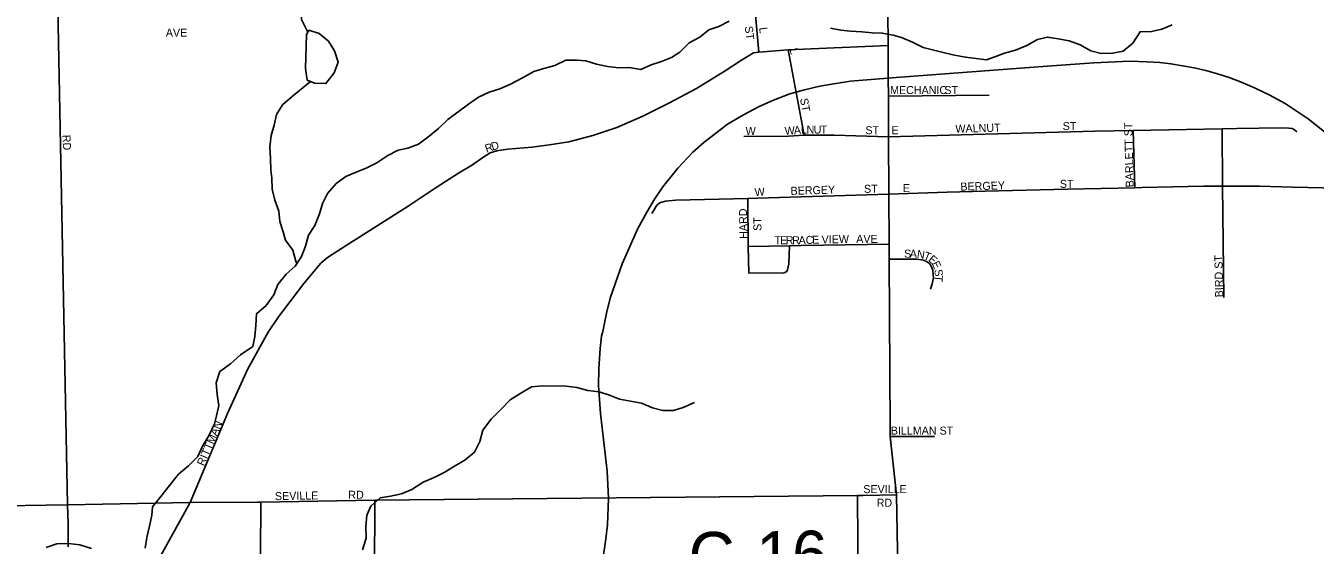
# Model space of a CAD drawing. Extents: x 1985906 to 2277390, y 930619 to 1324581.
# Drawn here: x 2175713 to 2183767, y 1097169 to 1100410 of the extents above; entities that cross this region are included whole.
import ezdxf

# ---------------------------------------------------------------- set-up
doc = ezdxf.new("R2010")
doc.units = 0
for name, color, linetype in [('GM_X_City_Street', 7, 'Continuous'), ('GM_X_City_Street_Text', 7, 'Continuous'), ('GM_X_Corporation', 7, 'Continuous'), ('GM_X_County_Road', 7, 'Continuous'), ('GM_X_County_Road_Text', 7, 'Continuous'), ('GM_X_Minor_Lake', 7, 'Continuous'), ('GM_X_Minor_River', 7, 'Continuous'), ('GM_X_Rail_Line', 7, 'Continuous'), ('GM_X_State_Route', 7, 'Continuous')]:
    doc.layers.add(name, color=color, linetype=linetype)

msp = doc.modelspace()

# ---------------------------------------------------------------- linework, layer by layer
at = {"layer": 'GM_X_City_Street'}
for points in [[(2175977.1, 1097159), (2175977.1, 1097302.5), (2175974.4, 1097421.8), (2175914.9, 1100415.2), (2175913.7, 1100642.5), (2175911.2, 1101015.6), (2175898.9, 1102898.1)], [(2180290.9, 1100247), (2180267.3, 1100522.1)], [(2178850.7, 1099651.8), (2178874.2, 1099653.8), (2178984.4, 1099668.4), (2179104.5, 1099687), (2179254.7, 1099725.9), (2179404.8, 1099776.8), (2179566.8, 1099845.9), (2179728.8, 1099927), (2179902.7, 1100020.2), (2180080.6, 1100129.6), (2180182.5, 1100196.3), (2180258.5, 1100240.9), (2180290.9, 1100247), (2180474.7, 1100259.7), (2181099, 1100287)], [(2180575.4, 1099728), (2180474.7, 1100259.7)], [(2181100.7, 1099971.7), (2181730.7, 1099976.6)], [(2180198.7, 1099720.3), (2180477.2, 1099721.6), (2180575.4, 1099728), (2180649.5, 1099728.5), (2180761.8, 1099729), (2181102, 1099718.5)], [(2181102, 1099718.5), (2182391.1, 1099752.8), (2182629.5, 1099757.2), (2183184.5, 1099767.5), (2183276.4, 1099769.2), (2183277.6, 1099769.2)], [(2182639.1, 1099400.3), (2182629.5, 1099757.2)], [(2183195.3, 1098714), (2183188.2, 1099410.3), (2183184.5, 1099767.5)], [(2183277.6, 1099769.2), (2183553.4, 1099774.3), (2183601.5, 1099772.5), (2183621.6, 1099768.6), (2183637.7, 1099760.6), (2183651.8, 1099748.7)], [(2176740.4, 1097435.7), (2176973.5, 1097991.6), (2177100.6, 1098269.4), (2177227.8, 1098499), (2177291.5, 1098593.7), (2177449, 1098801.3), (2177556.6, 1098928.4), (2177598.5, 1098964.8), (2177714.5, 1099039.6), (2178102.2, 1099284.5), (2178270.1, 1099397.8), (2178416, 1099490.9), (2178503.9, 1099543.6), (2178567.8, 1099588.1), (2178613.8, 1099618.4), (2178655.8, 1099630.7), (2178721.9, 1099641), (2178826.9, 1099649.8), (2178850.7, 1099651.8)], [(2181103.9, 1099359), (2181468.8, 1099372.7), (2181705.3, 1099377.9), (2182220.3, 1099390.4), (2182639.1, 1099400.3), (2182685.2, 1099401.4), (2183068, 1099410.4), (2183188.2, 1099410.3), (2183418.7, 1099410.1), (2183625.2, 1099403), (2183909.8, 1099396.3)], [(2179623.6, 1099239.5), (2179639.5, 1099265.7), (2179651.4, 1099285.8), (2179661.4, 1099297.9), (2179677.4, 1099308), (2179709.4, 1099316.2), (2179773.5, 1099322.6), (2180222.4, 1099333.5), (2180282.5, 1099335), (2181103.9, 1099359)], [(2180225.7, 1099033.4), (2180222.4, 1099333.5)], [(2180225.7, 1099033.4), (2180482.2, 1099037.6), (2180555.7, 1099038.7), (2180555.7, 1099038.7)], [(2180225.7, 1099033.4), (2180228.4, 1098868.7), (2180436.9, 1098867.7), (2180450.9, 1098869.8), (2180466.9, 1098877.9), (2180470.9, 1098887.9), (2180478.7, 1098924.1), (2180482.2, 1099037.6)], [(2180555.7, 1099038.7), (2181105.7, 1099047.6)], [(2181106.2, 1098953.2), (2181278.3, 1098954), (2181310.4, 1098950.2), (2181318.2, 1098947.4)], [(2181318.2, 1098947.4), (2181319.7, 1098946.9), (2181338.5, 1098940.3), (2181358.6, 1098926.3), (2181368.7, 1098910.2), (2181378.8, 1098886.2), (2181380.9, 1098856.1), (2181383, 1098838), (2181375.2, 1098799.8), (2181363.3, 1098767.6)], [(2181112.5, 1097848.4), (2181389.4, 1097847.7)], [(2180940.7, 1097479.2), (2181150.7, 1097483.1)], [(2170808.8, 1097313), (2174647.3, 1097399.5), (2175974.4, 1097421.8), (2176740.4, 1097435.7)], [(2177160.4, 1097437.1), (2177181.4, 1097437.2), (2177893.7, 1097450), (2177895.4, 1097450)]]:
    msp.add_lwpolyline(points, dxfattribs=at)
at = {"layer": 'GM_X_Corporation'}
msp.add_lwpolyline([(2180916.7, 1096313.5), (2180907.6, 1097478.5), (2177893.7, 1097450), (2177889.7, 1096546)], dxfattribs=at)
msp.add_lwpolyline([(2175978.7, 1096917.4), (2175981.7, 1096699.7), (2175996.9, 1096002.6), (2176040.3, 1096131), (2177173.4, 1096131.6), (2177181.4, 1097437.2), (2176740.4, 1097435.7), (2176449, 1096908.4)], close=True, dxfattribs=at)
at = {"layer": 'GM_X_County_Road'}
for points in [[(2177895.4, 1097450), (2180907.6, 1097478.5), (2180940.7, 1097479.2)], [(2176447.2, 1096905.1), (2176449, 1096908.4), (2176740.4, 1097435.7)], [(2176740.4, 1097435.7), (2177160.4, 1097437.1)]]:
    msp.add_lwpolyline(points, dxfattribs=at)
at = {"layer": 'GM_X_Minor_Lake'}
for points in [[(2177482, 1100382.8), (2177466.3, 1100356.5), (2177465.1, 1100284.1), (2177461.8, 1100213.8), (2177460.6, 1100143.4), (2177471.5, 1100071.3)], [(2177482, 1100382.8), (2177466.3, 1100356.5), (2177465.1, 1100284.1), (2177461.8, 1100213.8), (2177460.6, 1100143.4), (2177471.5, 1100071.2)], [(2177471.5, 1100071.3), (2177515.8, 1100051.6), (2177588.1, 1100050.4), (2177639.5, 1100117.3), (2177664.9, 1100183.9), (2177642, 1100254), (2177603.2, 1100313.8), (2177546.5, 1100363.4), (2177482, 1100382.8)], [(2177471.5, 1100071.3), (2177515.8, 1100051.6), (2177588.1, 1100050.4), (2177639.5, 1100117.3), (2177664.9, 1100183.9), (2177642, 1100254), (2177603.2, 1100313.8), (2177546.5, 1100363.4), (2177482, 1100382.8)]]:
    msp.add_lwpolyline(points, dxfattribs=at)
at = {"layer": 'GM_X_Minor_River'}
for points in [[(2177914.1, 1101194.4), (2177838.9, 1101136.2), (2177787.5, 1101067.3), (2177735.9, 1101012.5), (2177674.4, 1100947.5), (2177620.9, 1100888.6), (2177561.4, 1100825.6), (2177501.8, 1100768.7), (2177440.2, 1100709.8), (2177425, 1100641.3), (2177425.5, 1100591.1), (2177430.3, 1100522.8), (2177435.1, 1100450.5), (2177474.6, 1100370.2)], [(2176458.4, 1097150.6), (2176469.7, 1097217), (2176487, 1097287.6), (2176500.2, 1097356), (2176505.7, 1097408.3), (2176557.1, 1097473.2), (2176610.6, 1097542.1), (2176668, 1097613.1), (2176729.6, 1097664), (2176787.2, 1097722.9), (2176818.5, 1097791.6), (2176857.9, 1097856.3), (2176891.3, 1097927), (2176904.8, 1097977.4), (2176918.1, 1098041.8), (2176909.3, 1098110), (2176902.5, 1098182.3), (2176925.8, 1098252.8), (2176991.5, 1098301.8), (2177055.1, 1098356.8), (2177130.7, 1098409.9), (2177144.1, 1098472.3), (2177149.4, 1098540.7), (2177154.6, 1098613.1), (2177214.2, 1098664), (2177263.6, 1098730.8), (2177287, 1098795.4), (2177340.5, 1098860.3), (2177396.1, 1098911.1), (2177435.6, 1098971.8), (2177460.9, 1099034.4), (2177478.2, 1099104.9), (2177517.7, 1099163.6), (2177547, 1099236.3), (2177566.4, 1099300.8), (2177597.8, 1099363.4), (2177651.3, 1099426.3), (2177713, 1099469.2), (2177776.9, 1099498.1), (2177842.8, 1099525), (2177906.7, 1099555.8), (2177974.5, 1099600.8), (2178038.3, 1099633.6), (2178100.4, 1099646.4), (2178166.4, 1099671.3), (2178232, 1099722.2), (2178291.7, 1099769.1), (2178349.3, 1099826), (2178413, 1099873), (2178478.7, 1099921.9), (2178540.4, 1099964.8), (2178608.3, 1099995.7), (2178674.3, 1100016.6), (2178740.2, 1100045.4), (2178816, 1100086.5), (2178885.8, 1100125.4), (2178949.8, 1100144.2), (2179017.9, 1100163.1), (2179085.7, 1100196), (2179158, 1100196.8), (2179210.2, 1100191.4), (2179278.7, 1100172.1), (2179347.1, 1100156.8), (2179417.4, 1100147.5), (2179481.6, 1100150.3), (2179554, 1100137), (2179619.9, 1100167.9), (2179683.9, 1100188.7), (2179745.9, 1100213.5), (2179797.7, 1100246.3), (2179857.2, 1100305.2), (2179923.1, 1100340.1), (2179978.8, 1100384.9), (2180042.8, 1100405.8), (2180106.6, 1100438.6)], [(2182872.6, 1100415.7), (2182808.7, 1100388.9), (2182744.6, 1100374.1), (2182672.4, 1100373.3), (2182627, 1100302.4), (2182567.4, 1100251.5), (2182501.2, 1100240.7), (2182429, 1100237.9), (2182364.6, 1100253.3), (2182298, 1100292.7), (2182229.5, 1100316), (2182161.1, 1100329.3), (2182094.7, 1100340.6), (2182032.7, 1100325.8), (2181964.9, 1100286.9), (2181894.9, 1100258), (2181826.9, 1100239.1), (2181764.9, 1100216.3), (2181713, 1100197.7), (2181648.6, 1100207), (2181582.3, 1100214.3), (2181513.9, 1100227.5), (2181451.6, 1100240.9), (2181318.7, 1100275.6), (2181252.1, 1100309), (2181183.5, 1100338.3), (2181131.2, 1100351.8), (2181062.8, 1100365.1), (2180998.6, 1100366.3), (2180934.3, 1100373.7), (2180864, 1100376.9), (2180803.7, 1100384.2), (2180739.3, 1100395.6)], [(2177406.1, 1098926.6), (2177399.8, 1098941.3), (2177381, 1099009.4), (2177336.1, 1099073.2), (2177321.5, 1099125.3), (2177300.7, 1099189.3), (2177293.9, 1099253.5), (2177269.1, 1099321.6), (2177252.2, 1099391.7), (2177249.5, 1099460), (2177244.9, 1099510.1), (2177242.1, 1099582.4), (2177237.3, 1099654.7), (2177246.5, 1099725.1), (2177263.9, 1099789.6), (2177279.2, 1099856.1), (2177316.6, 1099916.8), (2177376.3, 1099969.7), (2177490.8, 1100062.7)], [(2177817.3, 1097139.9), (2177838.5, 1097212.5), (2177837.7, 1097284.8), (2177843, 1097357.2), (2177868.4, 1097413.7), (2177926, 1097464.6), (2177992.2, 1097475.4), (2178060.2, 1097490.2), (2178124.2, 1097517.1), (2178195.9, 1097562.1), (2178263.8, 1097591), (2178325.7, 1097623.8), (2178391.5, 1097662.7), (2178455.3, 1097699.6), (2178516.9, 1097750.5), (2178548.3, 1097817.2), (2178567.6, 1097887.7), (2178621, 1097956.6), (2178680.6, 1098015.6), (2178738.1, 1098076.5), (2178805.9, 1098117.5), (2178871.7, 1098156.4), (2178939.8, 1098163.2), (2179088.4, 1098160.8), (2179154.7, 1098153.6), (2179223.2, 1098134.2), (2179295.5, 1098127), (2179360, 1098105.7), (2179422.4, 1098080.2), (2179490.8, 1098067), (2179559.2, 1098055.7), (2179627.8, 1098026.3), (2179692.2, 1098009), (2179758.4, 1098009.7), (2179818.4, 1098028.5), (2179890.3, 1098059.4)], [(2175840.2, 1097155.6), (2175908.1, 1097178.5), (2175980.4, 1097179.3), (2176050.7, 1097172.1), (2176123.2, 1097148.8)]]:
    msp.add_lwpolyline(points, dxfattribs=at)
at = {"layer": 'GM_X_Rail_Line'}
msp.add_lwpolyline([(2179318.6, 1097096.3), (2179333.8, 1097192.2), (2179346.3, 1097297), (2179352.6, 1097463), (2179344.3, 1097631.8), (2179301.9, 1097990.1), (2179290.7, 1098163.7), (2179291.5, 1098272.1), (2179300.5, 1098397.1), (2179309.5, 1098472.8), (2179316.5, 1098503.3), (2179339.4, 1098617.9), (2179363.9, 1098709.8), (2179438, 1098924.2), (2179535.5, 1099146.1), (2179592.9, 1099247.8), (2179640.1, 1099327.7), (2179692.9, 1099406.2), (2179785.2, 1099521.4), (2179880.1, 1099622.4), (2179948.5, 1099682.6), (2180095.7, 1099795.8), (2180195.7, 1099855.5), (2180292.9, 1099907.6), (2180382.5, 1099947.2), (2180486, 1099986), (2180577, 1100011.7), (2180672.8, 1100034), (2180759.6, 1100049.2), (2180864.5, 1100065.2), (2181148.5, 1100088.8), (2182093, 1100159), (2182383.3, 1100179.8), (2182608.3, 1100190), (2182715.9, 1100186.7), (2182795.1, 1100181.9), (2182865.3, 1100172.9), (2182938.2, 1100161.7), (2183011.1, 1100148.6), (2183083.3, 1100131.9), (2183155.5, 1100110.4), (2183228.5, 1100088.1), (2183300, 1100061), (2183386.8, 1100023.5), (2183479.9, 1099979.8), (2183578.8, 1099926.5), (2183721.5, 1099829.8), (2183824.3, 1099747.8)], dxfattribs=at)
at = {"layer": 'GM_X_State_Route'}
for points in [[(2181099, 1100287), (2181097.8, 1100499.9)], [(2181100.1, 1100080.8), (2181099.2, 1100234.5), (2181099, 1100287)], [(2181112.2, 1097898.5), (2181106.2, 1098953.2), (2181105.7, 1099047.6), (2181103.9, 1099359), (2181102, 1099718.5), (2181100.7, 1099971.7), (2181100.1, 1100080.8)], [(2181150.7, 1097483.1), (2181112.5, 1097848.4), (2181112.4, 1097871.1), (2181112.2, 1097898.5)], [(2181171.4, 1096320.4), (2181171.4, 1096320.4), (2181150.7, 1097483.1)]]:
    msp.add_lwpolyline(points, dxfattribs=at)

# ---------------------------------------------------------------- texts
at = {"layer": 'GM_X_City_Street_Text'}
for s, rotation, p in [('AVE', 0.00001, (2176588, 1100342.8)), ('ST', 277.13512, (2180203.6, 1100405.5)), ('L', 277.14856, (2180293.3, 1100398.5)), ('L', 285.93716, (2180482.2, 1100263.6)), ('MECHANIC', 0.00001, (2181111.2, 1099984.4)), ('ST', 0.00001, (2181450, 1099984.4)), ('ST', 280.61472, (2180548.5, 1099954.7)), ('ST', 0.00001, (2182189.2, 1099760)), ('BARLETT ST', 91.39907, (2182633, 1099402.8)), ('RD', 273.01159, (2175941.8, 1099729.1)), ('W', 0.00001, (2180209.2, 1099729.2)), ('W', 4.17306, (2180454.9, 1099729.2)), ('A', 4.20239, (2180512, 1099733.3)), ('L', 2.1858, (2180555.4, 1099736.5)), ('N', 0.15302, (2180590.1, 1099737.9)), ('U', 0.00001, (2180634.1, 1099738)), ('T', 0.00001, (2180678, 1099738)), ('ST', 0.00001, (2180957.2, 1099733.6)), ('E', 0.00001, (2181120, 1099733.6)), ('WALNUT', 1.63568, (2181520.1, 1099742.4)), ('R', 19.12615, (2178591.2, 1099618.4)), ('D', 16.58199, (2178628.1, 1099631.2)), ('BERGEY', 1.7347, (2180490.5, 1099355.2)), ('ST', 0.00001, (2180948.4, 1099368.4)), ('E', 0.00001, (2181190.4, 1099372.8)), ('BERGEY', 1.7353, (2181551, 1099381.6)), ('ST', 0.00001, (2182171.6, 1099399.2)), ('W', 4.08921, (2180267.3, 1099346.4)), ('HARD', 91.46795, (2180221.8, 1099081.5)), ('ST', 90, (2180307.8, 1099130.2)), ('T', 0.02732, (2180389.6, 1099047.2)), ('E', 0.00001, (2180424.8, 1099047.2)), ('R', 0.0178, (2180460, 1099047.2)), ('R', 0.02992, (2180499.6, 1099047.2)), ('A', 1.35624, (2180540.5, 1099047.3)), ('C', 2.16667, (2180585.3, 1099048.3)), ('E', 2.19028, (2180624.9, 1099049.8)), ('VIEW', 1.24474, (2180684.2, 1099051.6)), ('AVE', 0.00001, (2180900, 1099056)), ('S', 359.69945, (2181199.1, 1098963.6)), ('A', 359.34422, (2181234.2, 1098963.4)), ('N', 350.71375, (2181276.2, 1098963.1)), ('T', 338.69574, (2181317, 1098956.7)), ('E', 319.64171, (2181346, 1098946.2)), ('E', 296.8461, (2181369.6, 1098927.5)), ('BIRD ST', 91.08031, (2183191.8, 1098716.4)), ('S', 278.25378, (2181386.8, 1098887.2)), ('T', 265.8988, (2181391.7, 1098855.2)), ('RITTMAN', 66.68371, (2176825.9, 1097659.8)), ('BILLMAN ST', 0.00001, (2181115.6, 1097859.2)), ('SEVILLE', 1.02247, (2177269.8, 1097450)), ('RD', 0.00001, (2177727.6, 1097458.8)), ('SEVILLE', 0.00001, (2180944, 1097494)), ('RD', 0.00001, (2181027.6, 1097408.9))]:
    msp.add_text(s, height=50, rotation=rotation, dxfattribs=at).set_placement(p)
at = {"layer": 'GM_X_County_Road_Text'}
msp.add_text('C-16', height=300, rotation=0.68577, dxfattribs=at).set_placement((2179854.6, 1096950.2))

doc.saveas('drawing.dxf')
